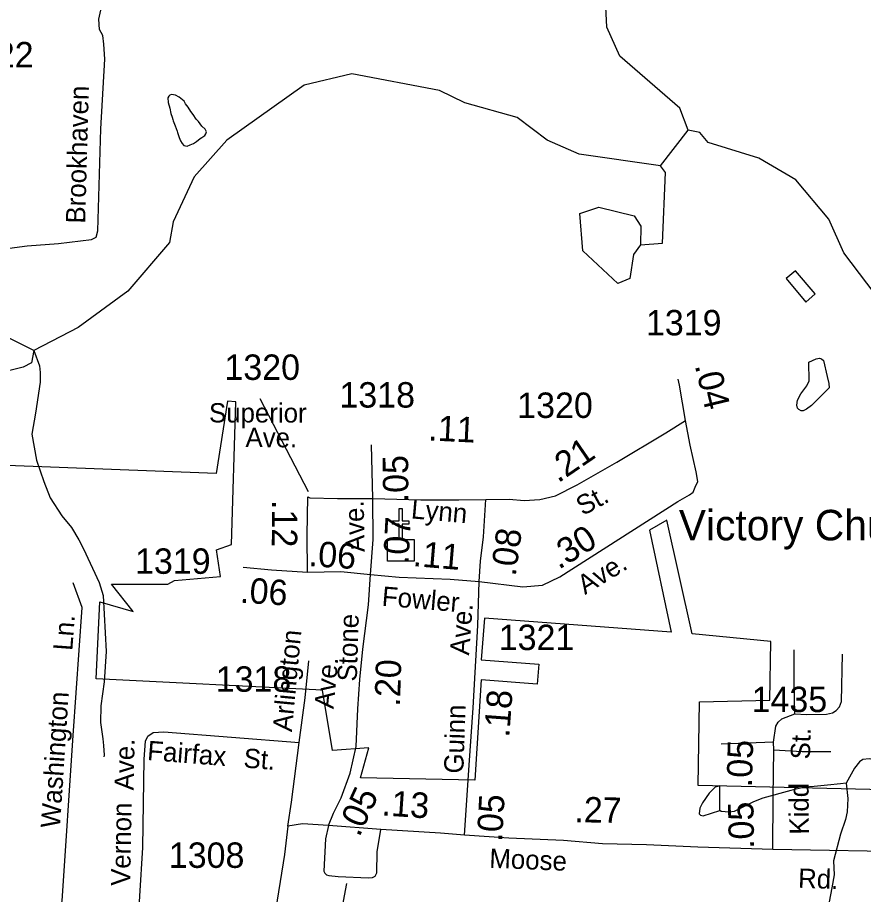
# Model space of a CAD drawing. Extents: x 1473865 to 1648260, y 639067 to 773536.
# Drawn here: x 1525509 to 1529669, y 643911 to 648223 of the extents above; entities that cross this region are included whole.
import ezdxf

# ---------------------------------------------------------------- set-up
doc = ezdxf.new("R2010")
doc.units = 0
for name, color, linetype in [('Exist Boundary Political City Limit New', 7, 'Continuous'), ('Exist Cultural Church CELL', 7, 'Continuous'), ('Exist Cultural Church Label', 7, 'Continuous'), ('Exist Hydrographic Creek Single Shore', 7, 'Continuous'), ('Exist Hydrographic Misc Water Feature', 7, 'Continuous'), ('Exist Hydrographic Pond Under 1500 Sq Ft', 7, 'Continuous'), ('Exist Road Non-System Type 51', 7, 'Continuous'), ('Exist Road Non-System Type 51 Label', 7, 'Continuous'), ('Exist Road Secondary Mileage Hundredths English Label', 7, 'Continuous'), ('Exist Road Secondary Type 51 Attributed', 7, 'Continuous'), ('Exist Road Secondary Type 51 Label', 7, 'Continuous'), ('Exist Road Secondary Type 51 Number Label', 7, 'Continuous'), ('Map Preparation Boundary City Limit Buffer Line', 7, 'Continuous')]:
    doc.layers.add(name, color=color, linetype=linetype)

msp = doc.modelspace()

# ---------------------------------------------------------------- linework, layer by layer
at = {"layer": 'Exist Boundary Political City Limit New'}
msp.add_lwpolyline([(1529842, 644424.7), (1528856, 644447.8), (1528863.8, 644858.7), (1529209.6, 644866.9), (1529213.8, 645155.2), (1528826.6, 645192.2), (1528703.1, 645752.2), (1528616.6, 645702.8), (1528723.8, 645200.4), (1527805.4, 645270.4), (1527789, 645064.6), (1528073.1, 645044), (1528064.9, 644945.1), (1527789, 644965.8), (1527757.9, 644473.3), (1527196.1, 644485.1), (1527235.8, 644632.3), (1527057.6, 644619.5), (1527009.2, 644915.5), (1525895, 644972.2), (1525914, 645349.8), (1526076.8, 645302.1), (1525971.2, 645436.5), (1526248.4, 645436.5), (1526280.1, 645455.6), (1526506.8, 645474.5), (1526487.9, 645606.6), (1526561.9, 645632.8), (1526582.4, 646332.9), (1526541.2, 646337), (1526485.9, 645980.7), (1525411.4, 646022)], dxfattribs=at)
at = {"layer": 'Exist Cultural Church CELL'}
msp.add_lwpolyline([(1527328.4, 645656.1), (1527385.3, 645656.2), (1527385.3, 645732.4), (1527353.3, 645732.4), (1527353.3, 645748.4), (1527385.3, 645748.4), (1527385.3, 645808.5), (1527401.3, 645808.5), (1527401.3, 645748.4), (1527433.3, 645748.4), (1527433.3, 645732.4), (1527401.3, 645732.4), (1527401.3, 645656.2), (1527459, 645656.1), (1527459, 645549.7), (1527328.4, 645549.7)], close=True, dxfattribs=at)
at = {"layer": 'Exist Hydrographic Creek Single Shore'}
msp.add_line((1528670.9, 647494.6), (1528806.9, 647669.1), dxfattribs=at)
for points in [[(1528806.9, 647669.1), (1528766.9, 647778.2), (1528470.8, 648033.6), (1528406.9, 648176.1), (1528393.8, 648442.3)], [(1528670.9, 647494.6), (1528271.8, 647551.9), (1528113.8, 647620.7), (1527965.9, 647732), (1527708.9, 647802.8), (1527584.9, 647864.4), (1527152.9, 647945.4), (1526917.9, 647891), (1526538.8, 647619.6), (1526377.9, 647439.1), (1526273.8, 647217.9), (1526255.9, 647116.5), (1526051.8, 646877.8), (1525806.8, 646698.8), (1525588.8, 646585.1), (1525158.8, 646800.6)], [(1530137.9, 646320.7), (1529572.9, 647066.1), (1529499.9, 647231.7), (1529336.9, 647425.3), (1529154.9, 647530.8), (1528905.9, 647608), (1528864.8, 647658), (1528806.9, 647669.1)]]:
    msp.add_lwpolyline(points, dxfattribs=at)
at = {"layer": 'Exist Hydrographic Misc Water Feature'}
for points in [[(1526293.4, 647663.5), (1526295.3, 647657.7), (1526303.1, 647633.7), (1526310.7, 647617.2), (1526318.5, 647603.1), (1526326.5, 647593.1), (1526342.4, 647591.1), (1526358.5, 647596.5), (1526374.7, 647604.4), (1526388.8, 647614), (1526407, 647627.5), (1526415.1, 647633.9), (1526429.2, 647643.5), (1526435.4, 647651.6), (1526437.6, 647661.4), (1526431.7, 647673.8), (1526416, 647689.7), (1526398.4, 647712.3), (1526386.6, 647724), (1526372.8, 647746.4), (1526361, 647760.6), (1526347.3, 647783), (1526335.7, 647798.9), (1526327.8, 647811.3), (1526304.1, 647831.5), (1526286.3, 647841.7), (1526266.3, 647843.8), (1526258.2, 647840.6), (1526252.2, 647836.6), (1526248.2, 647828.5), (1526249.7, 647804.7), (1526257.3, 647776.7), (1526263, 647751.9), (1526268.6, 647733.8), (1526272.5, 647722.2), (1526274.3, 647715.6), (1526283.8, 647689.9), (1526293.4, 647663.5)], [(1528572.9, 647105.9), (1528681.8, 647113.6), (1528695.9, 647461.2), (1528670.9, 647494.6)], [(1529289.1, 646940.5), (1529385.2, 646822.9), (1529431.9, 646864.6), (1529335.5, 646978.1), (1529289.1, 646940.5)], [(1525588.8, 646585.1), (1525577.1, 646524.6), (1525536.6, 646503.3), (1525408.3, 646473)], [(1525588.8, 646585.1), (1525616.8, 646509.8), (1525620.3, 646477.8), (1525619.5, 646430.2), (1525597.1, 646278), (1525579.5, 646174.2), (1525601.5, 646046.5), (1525637.9, 645941.5), (1525668.8, 645861.4), (1525727.2, 645772.4), (1525774.3, 645715.6), (1525809.5, 645655), (1525832.7, 645610.2), (1525910.3, 645445.4), (1525929.2, 645380.9), (1525944.8, 645106.6), (1525934.4, 644956.6), (1525918.7, 644838.7), (1525917.2, 644756.7), (1525928.1, 644676.1), (1525931.6, 644644), (1525934.8, 644596.3), (1525932.7, 644588.1)], [(1529491.5, 646458.8), (1529499, 646423.4), (1529500.6, 646402.8), (1529413.3, 646316), (1529389, 646296.7), (1529372.8, 646288.8), (1529362.9, 646289.1), (1529350.9, 646295), (1529345.1, 646301.7), (1529341.3, 646317.4), (1529345.7, 646341.1), (1529362.1, 646372.8), (1529390.8, 646412.4), (1529403.2, 646436.8), (1529400.5, 646528.8), (1529436.7, 646544.4), (1529452.8, 646547.4), (1529462.9, 646545.5), (1529472.7, 646537.2), (1529491.5, 646458.8)], [(1530017.2, 644650.2), (1529930.7, 644611.8), (1529841.9, 644572.5), (1529825.8, 644568.8), (1529730, 644572.3), (1529698.1, 644578.7), (1529666, 644575.3), (1529649.8, 644564.1), (1529625.3, 644532.6), (1529584.1, 644458.8)], [(1528963.8, 644324.3), (1528963.6, 644445), (1528939.5, 644438.9), (1528911.2, 644409.1), (1528878.2, 644362.2), (1528863.9, 644336.2), (1528861.6, 644308.4), (1528867.3, 644301.7), (1528881.3, 644298.1), (1528963.8, 644324.3)], [(1529584.1, 644458.8), (1529556.1, 644455.2), (1529491.9, 644448.3), (1529427.8, 644441.4), (1529379.7, 644438.3), (1529311.5, 644423.2), (1529174.7, 644384.9), (1529128.5, 644366.2), (1529033.7, 644319.7), (1529009.6, 644316), (1528969.6, 644318.5), (1528963.8, 644324.3)], [(1529584.1, 644458.8), (1529593, 644383), (1529589.8, 644318.3), (1529581.2, 644279.1), (1529556.2, 644207.4), (1529522.1, 644075.9), (1529525.1, 644007.7), (1529513.9, 643944), (1529494.5, 643840.2)]]:
    msp.add_lwpolyline(points, dxfattribs=at)
at = {"layer": 'Exist Hydrographic Pond Under 1500 Sq Ft'}
msp.add_lwpolyline([(1528572.9, 647105.9), (1528538.9, 647057.4), (1528519.8, 646939.6), (1528461.9, 646914.5), (1528288.9, 647075.5), (1528274.9, 647259.7), (1528367.9, 647290.6), (1528541.9, 647247.7), (1528574.9, 647197.8), (1528572.9, 647105.9)], dxfattribs=at)
at = {"layer": 'Exist Road Non-System Type 51'}
msp.add_line((1529226.6, 644659.4), (1528969, 644649.5), dxfattribs=at)
for points in [[(1525470, 647089.4), (1525556, 647099.9), (1525710.5, 647112.5), (1525872.4, 647131.8), (1525895.5, 647143.4), (1525903.2, 647174.3), (1525918.6, 647675.7), (1525937.9, 648019.1), (1525934, 648092.3), (1525927.8, 648134.4), (1525912.4, 648164.5), (1525909.3, 648214.6), (1525981.1, 648543.3), (1526009.4, 648734.4)], [(1525697.9, 643754.6), (1525727.9, 643879.8), (1525782.8, 644693), (1525826, 645321.5), (1525782.8, 645443.8)], [(1529331.5, 644798.9), (1529328.5, 644955), (1529329.3, 645114.9)], [(1529331.5, 644798.9), (1529389.5, 644795.9), (1529487.6, 644798.2), (1529517.3, 644804.4), (1529535.8, 644815.2), (1529552.4, 644834.5), (1529560.7, 644860.7), (1529566.8, 645092.7)], [(1526893.6, 644659), (1526923.4, 644878.3), (1526940.7, 645060)], [(1529226.6, 644659.4), (1529238.5, 644738.5), (1529250.3, 644758.9), (1529267.2, 644774.2), (1529331.5, 644798.9)], [(1526096.3, 643663.4), (1526124.4, 644142.8), (1526132.1, 644576.7), (1526137.7, 644664.6), (1526150.2, 644690.4), (1526176.4, 644707.9), (1526228.5, 644710.8), (1526893.6, 644659)], [(1526838.2, 644247.7), (1526856.2, 644365.6), (1526893.6, 644659)], [(1529227.8, 644622), (1529368.2, 644614.3), (1529508.3, 644613.6)], [(1527038.2, 644250.1), (1527022.8, 644184.3), (1527016, 644026.4), (1527019.8, 644016.3), (1527028.3, 644008.3), (1527039.6, 644003.9), (1527085.5, 643999.2), (1527235.3, 643992.4), (1527255.3, 643994.2), (1527267.5, 644001.9), (1527275.8, 644017.8), (1527277.7, 644121.6), (1527295.9, 644231.5)]]:
    msp.add_lwpolyline(points, dxfattribs=at)
at = {"layer": 'Exist Road Non-System Type 51 Label'}
msp.add_lwpolyline([(1527203, 643811.2), (1527106.4, 643852.3), (1527128.1, 643965.9)], dxfattribs=at)
at = {"layer": 'Exist Road Secondary Type 51 Attributed'}
msp.add_line((1527256.9, 645858.2), (1527249.8, 646122.1), dxfattribs=at)
for points in [[(1528793.7, 646241.8), (1528764.7, 646415.1), (1528757.4, 646444.4)], [(1527778.9, 645450.2), (1527994.1, 645423.3), (1528090.3, 645431.5), (1528176.2, 645473.8), (1528755.7, 645842.8), (1528813.9, 645875.9), (1528831.8, 645889.7), (1528842.2, 645913.6), (1528854.2, 645941.5), (1528846.9, 645989.7), (1528817.4, 646120.1), (1528793.7, 646241.8)], [(1527812.1, 645853.7), (1527926.4, 645854.4), (1528000.8, 645849), (1528077.8, 645853.7), (1528155, 645872.1), (1528261.8, 645924.6), (1528455.6, 646037.2), (1528697.8, 646180.4), (1528793.7, 646241.8)], [(1526934.5, 645496.2), (1526933.7, 645678.3), (1526937.1, 645866.1), (1526947.1, 645861.9), (1527082.8, 645857.6), (1527256.9, 645858.2)], [(1527244.8, 645484.8), (1527257.3, 645656.3), (1527256.9, 645858.2)], [(1527256.9, 645858.2), (1527492.7, 645852.1), (1527680, 645852.2), (1527812.1, 645853.7)], [(1527778.9, 645450.2), (1527785.3, 645550), (1527801.1, 645669.6), (1527812.1, 645853.7)], [(1526618.7, 645520.6), (1526758.6, 645507.3), (1526934.5, 645496.2)], [(1526934.5, 645496.2), (1527098.6, 645499), (1527244.8, 645484.8)], [(1527038.2, 644250.1), (1527062.4, 644310.7), (1527101.1, 644387.1), (1527145.4, 644508.2), (1527174.1, 644639.2), (1527181.9, 644824.8), (1527192.9, 644968.1), (1527206.3, 645116.9), (1527235.4, 645335.3), (1527244.8, 645484.8)], [(1527244.8, 645484.8), (1527386, 645471.6), (1527637.4, 645461.2), (1527778.9, 645450.2)], [(1527707.7, 644202.4), (1527730, 644546.9), (1527750.3, 644828.8), (1527772.6, 645233), (1527778.9, 645450.2)], [(1529223.1, 644132.2), (1529225.4, 644390), (1529227.8, 644622), (1529226.6, 644659.4)], [(1527038.2, 644250.1), (1526910.3, 644258.2), (1526838.2, 644247.7), (1526821.8, 644108), (1526770.2, 643790.8), (1526757.1, 643738.1), (1526740.6, 643701.4), (1526703.8, 643666.1), (1526669.8, 643647), (1526589.6, 643638.4), (1526477.7, 643634.5), (1526188, 643659.7), (1526096.3, 643663.4), (1525976.7, 643668.6), (1525904.5, 643679.8), (1525808.4, 643704), (1525674.1, 643747.4), (1525431.6, 643851.5)], [(1527707.7, 644202.4), (1527589.5, 644212.1), (1527295.9, 644231.5), (1527038.2, 644250.1)], [(1529223.1, 644132.2), (1528854.1, 644143.4), (1528602.4, 644155.9), (1528386.4, 644159.6), (1528194.9, 644177.1), (1527924.9, 644188), (1527707.7, 644202.4)], [(1530679.1, 644088.3), (1530307.3, 644098), (1529966.8, 644119.4), (1529223.1, 644132.2)]]:
    msp.add_lwpolyline(points, dxfattribs=at)
at = {"layer": 'Exist Road Secondary Type 51 Number Label'}
msp.add_line((1526940.2, 645890.7), (1526702.8, 646347.9), dxfattribs=at)
at = {"layer": 'Map Preparation Boundary City Limit Buffer Line'}
msp.add_lwpolyline([(1529842, 644424.7), (1528856, 644447.8), (1528863.8, 644858.7), (1529209.6, 644866.9), (1529213.8, 645155.2), (1528826.6, 645192.2), (1528703.1, 645752.2), (1528616.6, 645702.8), (1528723.8, 645200.4), (1527805.4, 645270.4), (1527789, 645064.6), (1528073.1, 645044), (1528064.9, 644945.1), (1527789, 644965.8), (1527757.9, 644473.3), (1527196.1, 644485.1), (1527235.8, 644632.3), (1527057.6, 644619.5), (1527009.2, 644915.5), (1525895, 644972.2), (1525914, 645349.8), (1526076.8, 645302.1), (1525971.2, 645436.5), (1526248.4, 645436.5), (1526280.1, 645455.6), (1526506.8, 645474.5), (1526487.9, 645606.6), (1526561.9, 645632.8), (1526582.4, 646332.9), (1526541.2, 646337), (1526485.9, 645980.7), (1525411.4, 646022)], dxfattribs=at)

# ---------------------------------------------------------------- texts
at = {"layer": 'Exist Cultural Church Label'}
msp.add_text('Victory Church', height=150, dxfattribs=at).set_placement((1528761.2, 645652.4))
at = {"layer": 'Exist Road Non-System Type 51 Label'}
for s, rotation, p in [('Brookhaven', 88.4181, (1525841.1, 647209.1)), ('Ln.', 85.7461, (1525777.9, 645107.8)), ('Arlington', 84.5696, (1526857.8, 644708.7)), ('Ave.', 84.5696, (1527062.9, 644821.4)), ('Washington', 86.2962, (1525717.5, 644236.1)), ('Ave.', 88.9754, (1526080.1, 644422.4)), ('Fairfax', 355.5435, (1526144.5, 644572.7)), ('St.', 355.5435, (1526617.8, 644535.8)), ('Vernon', 88.9754, (1526062.8, 643952.6))]:
    msp.add_text(s, height=95, rotation=rotation, dxfattribs=at).set_placement(p)
at = {"layer": 'Exist Road Secondary Mileage Hundredths English Label'}
for s, rotation, p in [('.04', 283.469, (1528839.1, 646512.4)), ('.11', 357.2248, (1527526.7, 646144)), ('.21', 34.4116, (1528167.6, 645931.9)), ('.05', 90.4002, (1527431.4, 645839.7)), ('.12', 269.5329, (1526761.1, 645851.2)), ('.07', 87.0777, (1527431.7, 645532.6)), ('.30', 31.5488, (1528170.9, 645506.8)), ('.08', 82.203, (1527958.6, 645472.8)), ('.06', 356.275, (1526938, 645526)), ('.11', 355.2295, (1527450.6, 645526.2)), ('.06', 356.3716, (1526600.8, 645346.4)), ('.20', 88.2321, (1527389.5, 644833.4)), ('.18', 85.8071, (1527927, 644681.4)), ('.05', 88.4516, (1529121.1, 644437.3)), ('.05', 65.1656, (1527189.3, 644189.5)), ('.13', 356.2331, (1527297.5, 644300.3)), ('.05', 86.8126, (1527892.1, 644168.6)), ('.27', 359.0029, (1528246.7, 644266.6)), ('.05', 91.0665, (1529132.1, 644136))]:
    msp.add_text(s, height=125, rotation=rotation, dxfattribs=at).set_placement(p)
at = {"layer": 'Exist Road Secondary Type 51 Label'}
for s, rotation, p in [('Superior', 359.9157, (1526450.4, 646232.2)), ('Ave.', 359.5382, (1526629.8, 646111.4)), ('St.', 28.6004, (1528289.1, 645771.4)), ('Lynn', 354.9716, (1527441.9, 645760.7)), ('Ave.', 91.116, (1527216.2, 645595.3)), ('Ave.', 31.5488, (1528299.9, 645383.2)), ('Fowler', 355.2295, (1527298.1, 645331.5)), ('Stone', 88.2321, (1527177.2, 644957.7)), ('Ave.', 85.8071, (1527729.5, 645085.3)), ('Guinn', 87.9878, (1527701, 644504.7)), ('St.', 88.4515, (1529406.2, 644574.4)), ('Kidd', 90.3765, (1529401, 644205.8)), ('Moose', 357.6981, (1527828, 644042.7)), ('Rd.', 358.0278, (1529346.8, 643944.5))]:
    msp.add_text(s, height=95, rotation=rotation, dxfattribs=at).set_placement(p)
at = {"layer": 'Exist Road Secondary Type 51 Number Label'}
for s, p in [('1322', (1525216, 647977.9)), ('1319', (1528599.5, 646660.2)), ('1320', (1526526.2, 646441.3)), ('1318', (1527091.9, 646305.2)), ('1320', (1527966.5, 646254.3)), ('1319', (1526086.5, 645487.8)), ('1321', (1527875.5, 645112.9)), ('1318', (1526483.5, 644908)), ('1435', (1529119.2, 644807.9)), ('1308', (1526252.8, 644042))]:
    msp.add_text(s, height=125, dxfattribs=at).set_placement(p)

doc.saveas('drawing.dxf')
